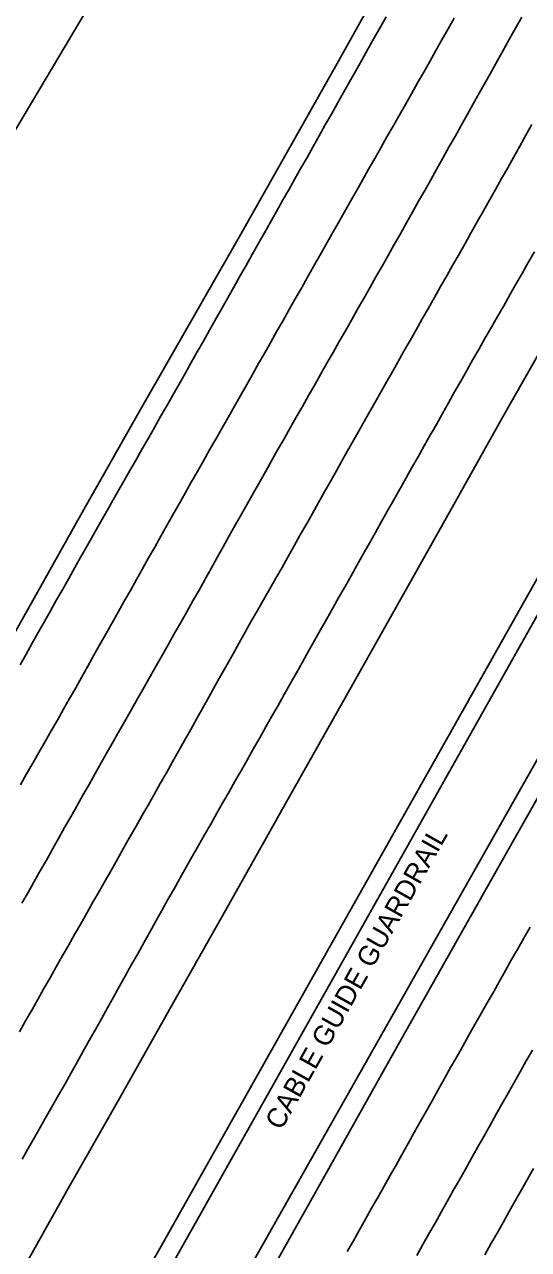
# Model space of a CAD drawing. Extents: x 2074109 to 2077820, y 741079 to 746031.
# Drawn here: x 2075238.3 to 2075339.9, y 742877.9 to 743124.8 of the extents above; entities that cross this region are included whole.
import ezdxf

# ---------------------------------------------------------------- set-up
doc = ezdxf.new("R2010")
doc.units = 0
for name, color, linetype in [('Exist Guardrail Cable Guide Rail', 7, 'Continuous'), ('Exist Guardrail Cable Guide Rail Text', 7, 'Continuous'), ('Exist Horizontal Alignment', 7, 'Continuous'), ('Exist Roads EOP', 7, 'Continuous'), ('Exist Roads EOT', 7, 'Continuous'), ('Exist Structure Minor Pipes RCP 30 Inch', 7, 'Continuous'), ('Exist Utilities Telephone UG FO SUE LOS B', 7, 'Continuous')]:
    doc.layers.add(name, color=color, linetype=linetype)

msp = doc.modelspace()

# ---------------------------------------------------------------- linework, layer by layer
at = {"layer": 'Exist Guardrail Cable Guide Rail'}
msp.add_lwpolyline([(2075255.1, 742852.02), (2075298.94, 742929.85), (2075345.78, 743013.07), (2075384.51, 743080.82), (2075424.32, 743152.8), (2075460.45, 743220.68)], dxfattribs=at)
at = {"layer": 'Exist Horizontal Alignment'}
msp.add_line((2074886.11, 742205.34), (2075575.25, 743427.42), dxfattribs=at)
at = {"layer": 'Exist Roads EOP'}
for points in [[(2075434.68, 743148.96), (2075422.14, 743118.83), (2075412.85, 743096.59), (2075407.54, 743084.9), (2075398.17, 743068.39), (2075386, 743046.94), (2075372.28, 743022.55), (2075364.67, 743009.17), (2075351.88, 742986.91), (2075333.95, 742955.26), (2075314.29, 742920.35), (2075297.48, 742890.45), (2075284.83, 742867.93)], [(2075317.22, 743145.53), (2075301.28, 743116.93), (2075281.58, 743082.05), (2075261.09, 743046.26), (2075249.61, 743025.95), (2075236.19, 743001.96)], [(2075235.01, 742868.73), (2075246.83, 742889.73), (2075257.45, 742908.52), (2075267.51, 742926.29), (2075278.76, 742946.23), (2075290.84, 742967.67), (2075302.66, 742988.64), (2075314.07, 743008.9), (2075324.8, 743028.05), (2075334.67, 743045.69), (2075343.25, 743060.83), (2075350.8, 743074.06), (2075357.97, 743086.87), (2075364.47, 743098.52), (2075369.46, 743107.05), (2075374.14, 743114.11), (2075381.54, 743124.03), (2075391.22, 743136.54)]]:
    msp.add_lwpolyline(points, dxfattribs=at)
at = {"layer": 'Exist Roads EOT'}
for points in [[(2075237.36, 742995.73), (2075238.59, 742997.91), (2075239.82, 743000.09), (2075241.05, 743002.27), (2075242.27, 743004.44), (2075243.5, 743006.62), (2075244.73, 743008.8), (2075245.96, 743010.97), (2075247.19, 743013.15), (2075248.41, 743015.33), (2075249.64, 743017.51), (2075250.87, 743019.68), (2075252.1, 743021.86), (2075253.33, 743024.03), (2075254.57, 743026.21), (2075255.81, 743028.38), (2075257.04, 743030.55), (2075258.28, 743032.72), (2075259.52, 743034.89), (2075260.75, 743037.07), (2075261.99, 743039.24), (2075263.23, 743041.41), (2075264.46, 743043.58), (2075265.7, 743045.76), (2075266.94, 743047.93), (2075268.17, 743050.1), (2075269.41, 743052.27), (2075270.64, 743054.45), (2075271.87, 743056.63), (2075273.1, 743058.8), (2075274.33, 743060.98), (2075275.56, 743063.16), (2075276.78, 743065.33), (2075278.01, 743067.51), (2075279.24, 743069.69), (2075280.47, 743071.86), (2075281.7, 743074.04), (2075282.93, 743076.22), (2075284.16, 743078.39), (2075285.39, 743080.57), (2075286.62, 743082.75), (2075287.85, 743084.92), (2075289.07, 743087.1), (2075290.3, 743089.28), (2075291.53, 743091.45), (2075292.76, 743093.63), (2075293.99, 743095.81), (2075295.21, 743097.99), (2075296.44, 743100.16), (2075297.67, 743102.34), (2075298.89, 743104.52), (2075300.12, 743106.7), (2075301.35, 743108.88), (2075302.57, 743111.05), (2075303.8, 743113.23), (2075305.03, 743115.41), (2075306.26, 743117.59), (2075307.48, 743119.77), (2075308.71, 743121.94), (2075309.94, 743124.12), (2075311.16, 743126.3)], [(2075237.46, 742971.57), (2075238.7, 742973.74), (2075239.94, 742975.91), (2075241.18, 742978.09), (2075242.42, 742980.26), (2075243.65, 742982.43), (2075244.89, 742984.6), (2075246.13, 742986.77), (2075247.36, 742988.95), (2075248.58, 742991.13), (2075249.8, 742993.31), (2075251.03, 742995.49), (2075252.25, 742997.67), (2075253.48, 742999.85), (2075254.7, 743002.03), (2075255.93, 743004.21), (2075257.15, 743006.38), (2075258.38, 743008.56), (2075259.6, 743010.74), (2075260.83, 743012.92), (2075262.05, 743015.1), (2075263.28, 743017.28), (2075264.51, 743019.46), (2075265.73, 743021.63), (2075266.96, 743023.81), (2075268.18, 743025.99), (2075269.41, 743028.17), (2075270.65, 743030.34), (2075271.88, 743032.51), (2075273.12, 743034.69), (2075274.35, 743036.86), (2075275.58, 743039.04), (2075276.82, 743041.21), (2075278.05, 743043.38), (2075279.29, 743045.56), (2075280.52, 743047.73), (2075281.76, 743049.9), (2075282.99, 743052.08), (2075284.22, 743054.25), (2075285.45, 743056.43), (2075286.68, 743058.6), (2075287.92, 743060.78), (2075289.15, 743062.95), (2075290.38, 743065.13), (2075291.61, 743067.31), (2075292.84, 743069.48), (2075294.07, 743071.66), (2075295.31, 743073.83), (2075296.54, 743076.01), (2075297.77, 743078.18), (2075299, 743080.36), (2075300.24, 743082.53), (2075301.47, 743084.7), (2075302.7, 743086.88), (2075303.93, 743089.05), (2075305.17, 743091.23), (2075306.4, 743093.4), (2075307.63, 743095.58), (2075308.87, 743097.75), (2075310.1, 743099.93), (2075311.33, 743102.1), (2075312.57, 743104.27), (2075313.8, 743106.45), (2075315.03, 743108.62), (2075316.26, 743110.8), (2075317.5, 743112.97), (2075318.73, 743115.15), (2075319.96, 743117.32), (2075321.19, 743119.5), (2075322.42, 743121.68), (2075323.64, 743123.85), (2075324.87, 743126.03)], [(2075338.48, 743126.21), (2075337.25, 743124.03), (2075336.03, 743121.85), (2075334.82, 743119.66), (2075333.6, 743117.48), (2075332.39, 743115.29), (2075331.17, 743113.11), (2075329.94, 743110.93), (2075328.72, 743108.75), (2075327.5, 743106.57), (2075326.27, 743104.39), (2075325.05, 743102.21), (2075323.83, 743100.03), (2075322.6, 743097.85), (2075321.38, 743095.67), (2075320.16, 743093.49), (2075318.93, 743091.31), (2075317.71, 743089.13), (2075316.49, 743086.96), (2075315.26, 743084.78), (2075314.04, 743082.6), (2075312.81, 743080.42), (2075311.58, 743078.24), (2075310.34, 743076.07), (2075309.11, 743073.9), (2075307.87, 743071.72), (2075306.64, 743069.55), (2075305.4, 743067.38), (2075304.17, 743065.2), (2075302.94, 743063.03), (2075301.7, 743060.86), (2075300.47, 743058.68), (2075299.23, 743056.51), (2075298, 743054.34), (2075296.76, 743052.16), (2075295.52, 743049.99), (2075294.29, 743047.82), (2075293.05, 743045.64), (2075291.82, 743043.47), (2075290.59, 743041.29), (2075289.36, 743039.12), (2075288.14, 743036.94), (2075286.91, 743034.76), (2075285.68, 743032.59), (2075284.45, 743030.41), (2075283.22, 743028.23), (2075281.99, 743026.06), (2075280.76, 743023.88), (2075279.53, 743021.7), (2075278.3, 743019.53), (2075277.08, 743017.34), (2075275.87, 743015.16), (2075274.65, 743012.97), (2075273.44, 743010.79), (2075272.21, 743008.61), (2075270.98, 743006.44), (2075269.75, 743004.26), (2075268.51, 743002.09), (2075267.28, 742999.91), (2075266.05, 742997.74), (2075264.82, 742995.56), (2075263.59, 742993.39), (2075262.36, 742991.21), (2075261.12, 742989.04), (2075259.89, 742986.86), (2075258.66, 742984.69), (2075257.43, 742982.51), (2075256.19, 742980.34), (2075254.96, 742978.17), (2075253.73, 742975.99), (2075252.5, 742973.81), (2075251.27, 742971.64), (2075250.04, 742969.46), (2075248.81, 742967.28), (2075247.58, 742965.11), (2075246.35, 742962.93), (2075245.13, 742960.75), (2075243.9, 742958.58), (2075242.67, 742956.4), (2075241.44, 742954.22), (2075240.21, 742952.05), (2075238.98, 742949.87), (2075237.76, 742947.69)], [(2075237.27, 742921.8), (2075238.5, 742923.98), (2075239.73, 742926.16), (2075240.96, 742928.33), (2075242.19, 742930.51), (2075243.42, 742932.68), (2075244.65, 742934.86), (2075245.88, 742937.04), (2075247.12, 742939.21), (2075248.36, 742941.38), (2075249.6, 742943.55), (2075250.84, 742945.72), (2075252.07, 742947.89), (2075253.3, 742950.07), (2075254.54, 742952.24), (2075255.77, 742954.42), (2075257, 742956.59), (2075258.23, 742958.77), (2075259.46, 742960.94), (2075260.7, 742963.12), (2075261.93, 742965.29), (2075263.16, 742967.47), (2075264.39, 742969.64), (2075265.62, 742971.82), (2075266.86, 742973.99), (2075268.09, 742976.17), (2075269.32, 742978.34), (2075270.54, 742980.52), (2075271.77, 742982.7), (2075272.99, 742984.89), (2075274.21, 742987.07), (2075275.43, 742989.25), (2075276.65, 742991.43), (2075277.87, 742993.61), (2075279.09, 742995.79), (2075280.31, 742997.97), (2075281.54, 743000.15), (2075282.76, 743002.33), (2075283.98, 743004.52), (2075285.21, 743006.69), (2075286.45, 743008.86), (2075287.69, 743011.03), (2075288.94, 743013.2), (2075290.17, 743015.37), (2075291.4, 743017.55), (2075292.62, 743019.73), (2075293.85, 743021.91), (2075295.08, 743024.08), (2075296.3, 743026.26), (2075297.53, 743028.44), (2075298.76, 743030.62), (2075299.98, 743032.8), (2075301.21, 743034.97), (2075302.44, 743037.15), (2075303.66, 743039.33), (2075304.89, 743041.51), (2075306.12, 743043.68), (2075307.35, 743045.86), (2075308.58, 743048.04), (2075309.81, 743050.21), (2075311.05, 743052.38), (2075312.28, 743054.56), (2075313.52, 743056.73), (2075314.75, 743058.91), (2075315.98, 743061.08), (2075317.22, 743063.25), (2075318.45, 743065.43), (2075319.68, 743067.6), (2075320.92, 743069.78), (2075322.15, 743071.95), (2075323.38, 743074.12), (2075324.62, 743076.3), (2075325.85, 743078.47), (2075327.08, 743080.65), (2075328.32, 743082.82), (2075329.54, 743085), (2075330.77, 743087.18), (2075331.99, 743089.36), (2075333.21, 743091.54), (2075334.44, 743093.72), (2075335.66, 743095.9), (2075336.88, 743098.08), (2075338.11, 743100.26), (2075339.33, 743102.44), (2075340.55, 743104.62)], [(2075341.05, 743078.96), (2075339.81, 743076.79), (2075338.57, 743074.61), (2075337.33, 743072.44), (2075336.09, 743070.27), (2075334.86, 743068.1), (2075333.62, 743065.93), (2075332.38, 743063.76), (2075331.14, 743061.59), (2075329.9, 743059.41), (2075328.66, 743057.24), (2075327.42, 743055.07), (2075326.19, 743052.9), (2075324.96, 743050.72), (2075323.73, 743048.55), (2075322.5, 743046.37), (2075321.28, 743044.19), (2075320.05, 743042.01), (2075318.82, 743039.84), (2075317.59, 743037.66), (2075316.37, 743035.48), (2075315.14, 743033.3), (2075313.91, 743031.12), (2075312.69, 743028.95), (2075311.46, 743026.77), (2075310.23, 743024.59), (2075309, 743022.41), (2075307.78, 743020.24), (2075306.55, 743018.06), (2075305.32, 743015.88), (2075304.1, 743013.7), (2075302.87, 743011.52), (2075301.64, 743009.35), (2075300.42, 743007.17), (2075299.19, 743004.99), (2075297.96, 743002.81), (2075296.74, 743000.63), (2075295.51, 742998.46), (2075294.28, 742996.28), (2075293.06, 742994.1), (2075291.83, 742991.92), (2075290.6, 742989.74), (2075289.38, 742987.57), (2075288.15, 742985.39), (2075286.92, 742983.21), (2075285.68, 742981.04), (2075284.45, 742978.87), (2075283.21, 742976.69), (2075281.98, 742974.52), (2075280.74, 742972.35), (2075279.51, 742970.17), (2075278.27, 742968), (2075277.03, 742965.83), (2075275.8, 742963.66), (2075274.56, 742961.48), (2075273.33, 742959.31), (2075272.09, 742957.14), (2075270.86, 742954.96), (2075269.62, 742952.79), (2075268.4, 742950.61), (2075267.18, 742948.43), (2075265.96, 742946.25), (2075264.74, 742944.06), (2075263.52, 742941.88), (2075262.3, 742939.7), (2075261.08, 742937.52), (2075259.86, 742935.34), (2075258.64, 742933.15), (2075257.42, 742930.97), (2075256.21, 742928.79), (2075254.99, 742926.61), (2075253.77, 742924.42), (2075252.55, 742922.24), (2075251.33, 742920.06), (2075250.11, 742917.88), (2075248.89, 742915.7), (2075247.67, 742913.51), (2075246.45, 742911.33), (2075245.21, 742909.16), (2075243.97, 742906.99), (2075242.73, 742904.82), (2075241.49, 742902.65), (2075240.25, 742900.48), (2075239.01, 742898.31), (2075237.77, 742896.14)], [(2075303.32, 742877.54), (2075304.55, 742879.71), (2075305.78, 742881.89), (2075307.01, 742884.06), (2075308.24, 742886.24), (2075309.47, 742888.41), (2075310.7, 742890.59), (2075311.93, 742892.77), (2075313.15, 742894.95), (2075314.37, 742897.13), (2075315.6, 742899.31), (2075316.82, 742901.49), (2075318.04, 742903.67), (2075319.27, 742905.85), (2075320.49, 742908.03), (2075321.71, 742910.21), (2075322.94, 742912.39), (2075324.16, 742914.57), (2075325.38, 742916.75), (2075326.61, 742918.93), (2075327.84, 742921.1), (2075329.07, 742923.28), (2075330.3, 742925.45), (2075331.53, 742927.63), (2075332.77, 742929.8), (2075334, 742931.98), (2075335.23, 742934.15), (2075336.46, 742936.33), (2075337.69, 742938.5), (2075338.92, 742940.68), (2075340.16, 742942.85)], [(2075340.64, 742918.11), (2075339.41, 742915.93), (2075338.19, 742913.76), (2075336.96, 742911.58), (2075335.73, 742909.4), (2075334.51, 742907.22), (2075333.28, 742905.04), (2075332.06, 742902.86), (2075330.83, 742900.68), (2075329.61, 742898.51), (2075328.38, 742896.33), (2075327.15, 742894.15), (2075325.93, 742891.97), (2075324.7, 742889.79), (2075323.47, 742887.62), (2075322.24, 742885.44), (2075321.01, 742883.26), (2075319.78, 742881.09), (2075318.55, 742878.91), (2075317.32, 742876.74)], [(2075340.88, 742894.28), (2075339.65, 742892.1), (2075338.42, 742889.93), (2075337.19, 742887.75), (2075335.96, 742885.57), (2075334.74, 742883.39), (2075333.52, 742881.21), (2075332.29, 742879.04), (2075331.06, 742876.86)]]:
    msp.add_lwpolyline(points, dxfattribs=at)
at = {"layer": 'Exist Structure Minor Pipes RCP 30 Inch'}
msp.add_line((2075264.27, 742840.07), (2075435.52, 743142.56), dxfattribs=at)
at = {"layer": 'Exist Utilities Telephone UG FO SUE LOS B'}
msp.add_lwpolyline([(2075222.87, 743080.84), (2075256.4, 743137.17), (2075288.87, 743193.63), (2075300.42, 743220.4), (2075312.11, 743252.93), (2075313.41, 743275.26), (2075321.97, 743323.29), (2075330.4, 743351.2), (2075353.35, 743389.78), (2075353.46, 743389.59), (2075359.52, 743410.61), (2075366.87, 743449.87), (2075369.9, 743460.77), (2075379.26, 743505.72), (2075382.17, 743515.51), (2075388.11, 743522.63), (2075396.38, 743532.84), (2075411.7, 743544.41), (2075448.92, 743560.88), (2075483.77, 743574.68)], dxfattribs=at)

# ---------------------------------------------------------------- texts
at = {"layer": 'Exist Guardrail Cable Guide Rail Text'}
msp.add_text('CABLE GUIDE GUARDRAIL', height=4, rotation=60.6251, dxfattribs=at).set_placement((2075290.02, 742901.77))

doc.saveas('drawing.dxf')
